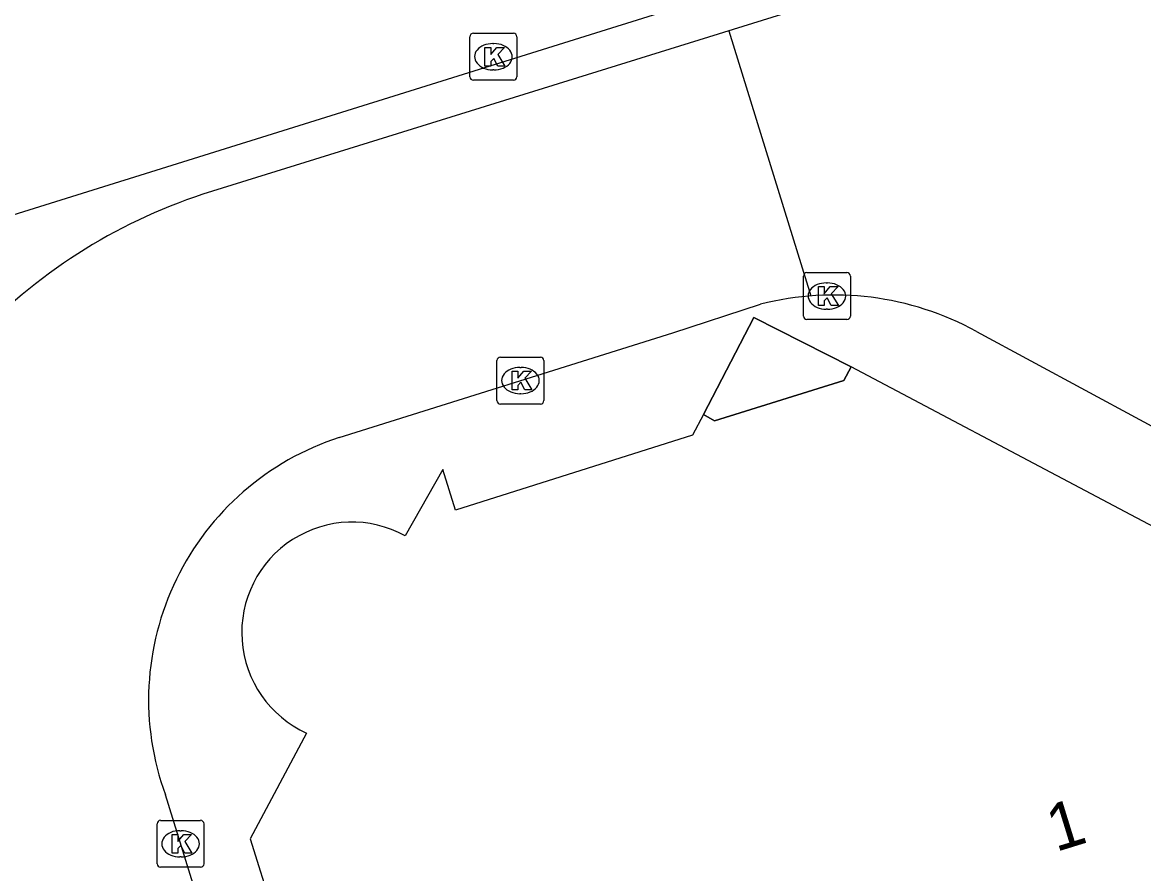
# Model space of a CAD drawing. Extents: x 160806 to 161707, y 383697 to 384148.
# Drawn here: x 161288.39 to 161312.3, y 383894.3 to 383912.44 of the extents above; entities that cross this region are included whole.
import ezdxf

# ---------------------------------------------------------------- set-up
doc = ezdxf.new("R2010")
doc.units = 0
for name, color, linetype in [('IMGEO_Fietspad_gesloten', 7, 'Continuous'), ('IMGEO_Kolk', 7, 'Continuous'), ('IMGEO_Lijnafwatering', 7, 'Continuous'), ('IMGEO_OVBaan_gesloten', 7, 'Continuous'), ('IMGEO_Pand', 7, 'Continuous'), ('IMGEO_Pand_nummerreeks', 7, 'Continuous'), ('IMGEO_Pand_overbouw', 7, 'Continuous'), ('IMGEO_Voetpad_open', 7, 'Continuous')]:
    doc.layers.add(name, color=color, linetype=linetype)

msp = doc.modelspace()

# ---------------------------------------------------------------- linework, layer by layer
at = {"layer": 'IMGEO_Fietspad_gesloten'}
msp.add_lwpolyline([(161286.61, 383907.849), (161355.216, 383929.267), (161356.103, 383929.561)], dxfattribs=at)
at = {"layer": 'IMGEO_Kolk'}
for p, q in [((161297.93, 383911.282), (161297.93, 383912.134)), ((161298.005, 383912.208), (161298.857, 383912.208)), ((161298.931, 383912.134), (161298.931, 383911.282)), ((161298.418, 383911.988), (161298.443, 383911.988)), ((161298.441, 383911.428), (161298.416, 383911.428)), ((161298.857, 383911.208), (161298.005, 383911.208)), ((161305.117, 383907.107), (161305.969, 383907.107)), ((161305.042, 383906.181), (161305.042, 383907.033)), ((161305.53, 383906.887), (161305.555, 383906.887)), ((161306.043, 383907.033), (161306.043, 383906.181)), ((161305.969, 383906.107), (161305.117, 383906.107)), ((161305.553, 383906.327), (161305.528, 383906.327)), ((161298.507, 383904.379), (161298.507, 383905.231)), ((161298.582, 383905.305), (161299.434, 383905.305)), ((161299.508, 383905.231), (161299.508, 383904.379)), ((161298.995, 383905.085), (161299.02, 383905.085)), ((161299.018, 383904.525), (161298.993, 383904.525)), ((161299.434, 383904.305), (161298.582, 383904.305)), ((161291.258, 383894.505), (161291.258, 383895.357)), ((161291.333, 383895.431), (161292.185, 383895.431)), ((161292.259, 383895.357), (161292.259, 383894.505)), ((161291.746, 383895.211), (161291.771, 383895.211)), ((161291.769, 383894.651), (161291.744, 383894.651)), ((161292.185, 383894.431), (161291.333, 383894.431))]:
    msp.add_line(p, q, dxfattribs=at)
for points in [[(161297.93, 383911.282), (161297.93, 383912.134)], [(161298.005, 383912.208), (161298.857, 383912.208)], [(161298.931, 383912.134), (161298.931, 383911.282)], [(161298.251, 383911.908), (161298.374, 383911.908), (161298.374, 383911.757), (161298.504, 383911.908), (161298.668, 383911.908), (161298.522, 383911.757), (161298.675, 383911.508), (161298.523, 383911.508), (161298.438, 383911.672), (161298.374, 383911.605), (161298.374, 383911.508), (161298.251, 383911.508), (161298.251, 383911.908)], [(161298.857, 383911.208), (161298.005, 383911.208)], [(161305.117, 383907.107), (161305.969, 383907.107)], [(161305.042, 383906.181), (161305.042, 383907.033)], [(161306.043, 383907.033), (161306.043, 383906.181)], [(161305.363, 383906.807), (161305.486, 383906.807), (161305.486, 383906.656), (161305.616, 383906.807), (161305.78, 383906.807), (161305.634, 383906.656), (161305.787, 383906.407), (161305.635, 383906.407), (161305.55, 383906.571), (161305.486, 383906.504), (161305.486, 383906.407), (161305.363, 383906.407), (161305.363, 383906.807)], [(161305.969, 383906.107), (161305.117, 383906.107)], [(161298.507, 383904.379), (161298.507, 383905.231)], [(161298.582, 383905.305), (161299.434, 383905.305)], [(161299.508, 383905.231), (161299.508, 383904.379)], [(161298.828, 383905.005), (161298.951, 383905.005), (161298.951, 383904.854), (161299.081, 383905.005), (161299.245, 383905.005), (161299.099, 383904.854), (161299.252, 383904.605), (161299.1, 383904.605), (161299.015, 383904.769), (161298.951, 383904.702), (161298.951, 383904.605), (161298.828, 383904.605), (161298.828, 383905.005)], [(161299.434, 383904.305), (161298.582, 383904.305)], [(161291.258, 383894.505), (161291.258, 383895.357)], [(161291.333, 383895.431), (161292.185, 383895.431)], [(161292.259, 383895.357), (161292.259, 383894.505)], [(161291.579, 383895.131), (161291.702, 383895.131), (161291.702, 383894.98), (161291.832, 383895.131), (161291.996, 383895.131), (161291.85, 383894.98), (161292.003, 383894.731), (161291.851, 383894.731), (161291.766, 383894.895), (161291.702, 383894.828), (161291.702, 383894.731), (161291.579, 383894.731), (161291.579, 383895.131)], [(161292.185, 383894.431), (161291.333, 383894.431)]]:
    msp.add_lwpolyline(points, dxfattribs=at)
for centre, start, end in [((161298.007, 383912.132), 91.552, 178.448), ((161298.007, 383912.132), 91.552, 178.448), ((161298.855, 383912.132), 1.552, 88.448), ((161298.855, 383912.132), 1.552, 88.448), ((161298.007, 383911.284), 181.552, 268.448), ((161298.007, 383911.284), 181.552, 268.448), ((161298.855, 383911.284), 271.552, 358.448), ((161298.855, 383911.284), 271.552, 358.448), ((161305.119, 383907.031), 91.552, 178.448), ((161305.119, 383907.031), 91.552, 178.448), ((161305.967, 383907.031), 1.552, 88.448), ((161305.967, 383907.031), 1.552, 88.448), ((161305.119, 383906.183), 181.552, 268.448), ((161305.119, 383906.183), 181.552, 268.448), ((161305.967, 383906.183), 271.552, 358.448), ((161305.967, 383906.183), 271.552, 358.448), ((161298.584, 383905.229), 91.552, 178.448), ((161298.584, 383905.229), 91.552, 178.448), ((161299.432, 383905.229), 1.552, 88.448), ((161299.432, 383905.229), 1.552, 88.448), ((161298.584, 383904.381), 181.552, 268.448), ((161298.584, 383904.381), 181.552, 268.448), ((161299.432, 383904.381), 271.552, 358.448), ((161299.432, 383904.381), 271.552, 358.448), ((161291.335, 383895.355), 91.552, 178.448), ((161291.335, 383895.355), 91.552, 178.448), ((161292.183, 383895.355), 1.552, 88.448), ((161292.183, 383895.355), 1.552, 88.448), ((161291.335, 383894.507), 181.552, 268.448), ((161291.335, 383894.507), 181.552, 268.448), ((161292.183, 383894.507), 271.552, 358.448), ((161292.183, 383894.507), 271.552, 358.448)]:
    msp.add_arc(centre, 0.0765, start, end, dxfattribs=at)
for centre, major_axis, ratio, start_param, end_param in [((161298.417, 383911.708), (-0.387, 0.002), 0.722429, 4.712389, 7.853982), ((161298.442, 383911.708), (-0.39, 0.002), 0.717154, 1.570796, 4.712389), ((161305.529, 383906.607), (-0.387, 0.002), 0.722429, 4.712389, 7.853982), ((161305.554, 383906.607), (-0.39, 0.002), 0.717154, 1.570796, 4.712389), ((161298.994, 383904.805), (-0.387, 0.002), 0.722429, 4.712389, 7.853982), ((161299.019, 383904.805), (-0.39, 0.002), 0.717154, 1.570796, 4.712389), ((161291.745, 383894.931), (-0.387, 0.002), 0.722429, 4.712389, 7.853982), ((161291.77, 383894.931), (-0.39, 0.002), 0.717154, 1.570796, 4.712389)]:
    msp.add_ellipse(centre, major_axis=major_axis, ratio=ratio, start_param=start_param, end_param=end_param, dxfattribs=at)
at = {"layer": 'IMGEO_Lijnafwatering'}
msp.add_lwpolyline([(161303.454, 383912.26), (161305.198, 383906.61)], dxfattribs=at)
at = {"layer": 'IMGEO_OVBaan_gesloten'}
for points in [[(161356.338, 383928.679), (161292.235, 383908.776)], [(161295.14, 383903.591), (161302.256, 383905.822), (161304.13, 383906.433)], [(161308.732, 383905.853), (161313.367, 383903.352), (161321.12, 383899.144)], [(161297.843, 383875.338), (161297.147, 383877.582), (161296.998, 383878.06), (161296.72, 383878.957), (161294.632, 383885.679), (161294.34, 383886.62), (161294.221, 383887.002), (161291.435, 383895.973)]]:
    msp.add_lwpolyline(points, dxfattribs=at)
for centre, radius, start, end in [((161295.93, 383897.567), 11.803, 108.2463, 136.9678), ((161305.695, 383900.303), 6.326, 61.3104, 104.3231), ((161296.961, 383897.996), 5.884, 108.023, 200.1053)]:
    msp.add_arc(centre, radius, start, end, dxfattribs=at)
at = {"layer": 'IMGEO_Pand'}
for points in [[(161306.059, 383905.099), (161305.902, 383904.803), (161303.144, 383903.945), (161302.908, 383904.083)], [(161321.004, 383895.352), (161321.776, 383896.787), (161306.059, 383905.099)], [(161302.908, 383904.083), (161302.675, 383903.641), (161297.622, 383902.04), (161297.351, 383902.908), (161296.551, 383901.496)], [(161294.446, 383897.292), (161293.245, 383895.038), (161295.624, 383887.436), (161298.569, 383878.023), (161299.26, 383875.816), (161299.686, 383874.916), (161300.38, 383874.2), (161301.246, 383873.751), (161302.21, 383873.571), (161303.173, 383873.717), (161304.058, 383874.166), (161304.783, 383874.861), (161305.221, 383875.707), (161305.383, 383876.689), (161305.243, 383877.676), (161304.585, 383879.891)]]:
    msp.add_lwpolyline(points, dxfattribs=at)
msp.add_arc((161295.417, 383899.435), 2.353, 61.1741, 245.6304, dxfattribs=at)
at = {"layer": 'IMGEO_Pand_overbouw'}
msp.add_lwpolyline([(161306.059, 383905.099), (161303.982, 383906.148), (161302.908, 383904.083), (161303.144, 383903.945), (161305.902, 383904.803)], close=True, dxfattribs=at)
at = {"layer": 'IMGEO_Voetpad_open'}
msp.add_lwpolyline([(161302.908, 383904.083), (161303.982, 383906.148), (161306.059, 383905.099)], dxfattribs=at)

# ---------------------------------------------------------------- texts
at = {"layer": 'IMGEO_Pand_nummerreeks'}
msp.add_text('1', height=1, rotation=17.1713, dxfattribs=at).set_placement((161310.424, 383894.753))

doc.saveas('drawing.dxf')
